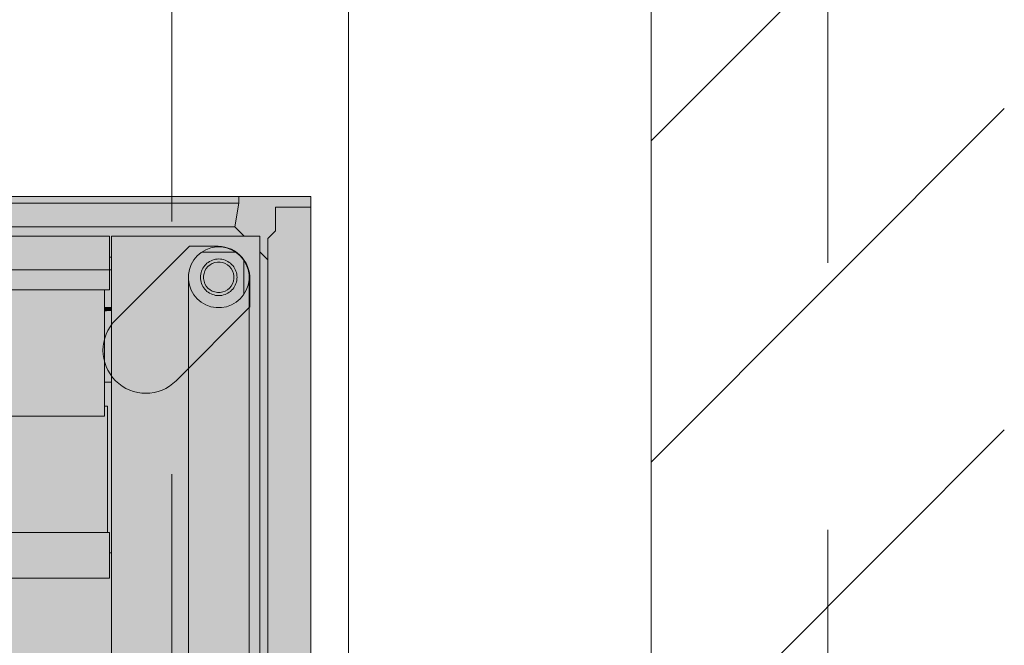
# Model space of a CAD drawing. Header units: metres. Extents: x -3.6 to 85.2, y -11 to 16.8.
# Tile 327 of 508: x 36.21 to 36.6, y 4.822 to 5.07. Entities that reach past the tile are written whole.
import ezdxf

# ---------------------------------------------------------------- set-up
doc = ezdxf.new("R2010")
doc.units = ezdxf.units.M
doc.header["$MEASUREMENT"] = 0
for name, pattern in [('Achse', [0.2, 0.1, -0.05, 0, -0.05]), ('Strichlinie doppelt', [0.546806, 0.264583, -0.105833, 0.070556, -0.105833]), ('Wipeout_Contour', [1, 0, -1])]:
    doc.linetypes.add(name, pattern=pattern)
for name, color, linetype in [('451 - Universal.Achsen Raster', 7, 'Continuous'), ('605 - Struktur.Wand Innen', 7, 'Continuous'), ('653 - Abdeckung.TB Verkofferung', 7, 'Continuous'), ('Neubau_612 - Struktur.Stahlbau', 7, 'Continuous'), ('Neubau_701 - Einrichtung.Möbel', 7, 'Continuous')]:
    doc.layers.add(name, color=color, linetype=linetype)

msp = doc.modelspace()

# ---------------------------------------------------------------- hatches: boundary and pattern name
at = {"layer": '653 - Abdeckung.TB Verkofferung', "linetype": 'Continuous', "lineweight": 0, "true_color": 0x1c1c1c}
msp.add_hatch(color=250, dxfattribs=at).paths.add_polyline_path([(35.49908, 4.99998), (36.32503, 4.99998), (36.32503, 4.19998), (35.49908, 4.19998)])
at = {"layer": '653 - Abdeckung.TB Verkofferung', "linetype": 'Continuous', "lineweight": 13, "true_color": 0x737373}
msp.add_hatch(color=8, dxfattribs=at).paths.add_polyline_path([(36.24763, 4.95102), (36.27689, 4.98028), (36.28696, 4.98028, -0.442652), (36.30093, 4.96697), (36.30093, 4.95624), (36.27168, 4.92698, -1)])
at = {"layer": 'Neubau_701 - Einrichtung.Möbel', "linetype": 'Continuous', "lineweight": 0, "true_color": 0x3a3a3a}
for points in [[(36.29655, 4.99998), (35.54508, 4.99998), (35.54508, 4.99726), (36.29655, 4.99726)], [(36.29655, 4.99726), (35.54508, 4.99726), (35.54671, 4.98799), (36.29492, 4.98799)], [(36.31103, 4.99577), (36.31103, 4.98636), (36.30802, 4.98336), (36.30802, 4.58025), (36.32503, 4.58025), (36.32503, 4.99577)], [(36.29869, 4.98421), (36.29492, 4.98799), (35.54671, 4.98799), (35.54294, 4.98421), (35.59561, 4.98421), (35.59561, 4.97595), (35.59636, 4.97595), (35.59636, 4.98421), (36.24527, 4.98421), (36.24527, 4.97595), (36.24602, 4.97595), (36.24602, 4.98421)], [(35.59636, 4.98421), (35.59636, 4.97095), (36.24527, 4.97095), (36.24527, 4.98421)], [(36.2896, 4.97996), (36.2875, 4.97996), (36.28543, 4.97959), (36.28345, 4.97887), (36.28186, 4.97795), (36.29523, 4.97795), (36.29364, 4.97887), (36.29167, 4.97959)], [(36.30481, 4.97809), (36.30481, 4.22187), (36.30802, 4.22509), (36.30802, 4.57435), (36.30858, 4.57435), (36.30858, 4.57545), (36.30775, 4.5756), (36.30775, 4.57712), (36.30858, 4.57697), (36.30858, 4.58025), (36.30802, 4.58025), (36.30802, 4.60356), (36.30775, 4.60351), (36.30775, 4.60504), (36.30802, 4.60509), (36.30802, 4.97487)], [(36.24602, 4.97595), (36.24527, 4.97595), (36.24527, 4.97095), (36.24602, 4.97095)], [(36.28907, 4.97395), (36.28802, 4.97395), (36.28699, 4.97377), (36.286, 4.97341), (36.28509, 4.97288), (36.28428, 4.97221), (36.28361, 4.9714), (36.28308, 4.97049), (36.28272, 4.9695), (36.28254, 4.96847), (36.28254, 4.96742), (36.28272, 4.96638), (36.28308, 4.96539), (36.28361, 4.96448), (36.28428, 4.96368), (36.28509, 4.963), (36.286, 4.96248), (36.28699, 4.96212), (36.28802, 4.96193), (36.28907, 4.96193), (36.29011, 4.96212), (36.29109, 4.96248), (36.292, 4.963), (36.29281, 4.96368), (36.29348, 4.96448), (36.29401, 4.96539), (36.29437, 4.96638), (36.29455, 4.96742), (36.29455, 4.96847), (36.29437, 4.9695), (36.29401, 4.97049), (36.29348, 4.9714), (36.29281, 4.97221), (36.292, 4.97288), (36.29109, 4.97341), (36.29011, 4.97377)], [(36.29947, 4.97304), (36.29855, 4.97463), (36.29855, 4.96125), (36.29947, 4.96285), (36.30019, 4.96482), (36.30055, 4.96689), (36.30055, 4.96899), (36.30019, 4.97106)], [(35.59636, 4.96294), (36.24527, 4.96294), (36.24527, 4.97095), (35.59636, 4.97095)], [(36.24602, 4.97095), (36.24527, 4.97095), (36.24527, 4.96294), (36.24325, 4.96294), (36.24325, 4.95593), (36.24602, 4.95593)], [(36.27654, 4.96689), (36.27654, 4.23307), (36.2769, 4.23514), (36.27762, 4.23712), (36.27867, 4.23894), (36.28002, 4.24055), (36.28163, 4.2419), (36.28345, 4.24295), (36.28543, 4.24367), (36.2875, 4.24404), (36.2896, 4.24404), (36.29167, 4.24367), (36.29364, 4.24295), (36.29546, 4.2419), (36.29707, 4.24055), (36.29842, 4.23894), (36.29947, 4.23712), (36.30019, 4.23514), (36.30055, 4.23307), (36.30055, 4.96689), (36.30019, 4.96482), (36.29947, 4.96285), (36.29842, 4.96102), (36.29707, 4.95941), (36.29546, 4.95806), (36.29364, 4.95701), (36.29167, 4.95629), (36.2896, 4.95593), (36.2875, 4.95593), (36.28543, 4.95629), (36.28345, 4.95701), (36.28163, 4.95806), (36.28002, 4.95941), (36.27867, 4.96102), (36.27762, 4.96285), (36.2769, 4.96482)], [(35.59838, 4.96294), (35.59838, 4.91287), (36.24325, 4.91287), (36.24325, 4.96294)], [(36.24602, 4.95461), (36.24602, 4.95593), (36.24325, 4.95593), (36.24325, 4.95449)], [(36.24602, 4.95461), (36.24325, 4.95449), (36.24325, 4.92639), (36.24602, 4.92639)], [(36.24447, 4.86682), (36.24447, 4.91688), (36.24325, 4.91688), (36.24325, 4.91287), (35.59838, 4.91287), (35.59838, 4.91688), (35.59716, 4.91688), (35.59716, 4.86682)], [(35.59636, 4.86682), (35.59636, 4.84879), (36.24527, 4.84879), (36.24527, 4.86682)]]:
    msp.add_hatch(color=250, dxfattribs=at).paths.add_polyline_path(points)
h = msp.add_hatch(color=250, dxfattribs=at)
h.paths.add_polyline_path([(36.30481, 4.21575), (36.30481, 4.98421), (36.24602, 4.98421), (36.24602, 4.21575)])
h.paths.add_polyline_path([(36.2875, 4.97996), (36.2896, 4.97996), (36.29167, 4.97959), (36.29364, 4.97887), (36.29546, 4.97782), (36.29707, 4.97647), (36.29842, 4.97486), (36.29947, 4.97304), (36.30019, 4.97106), (36.30055, 4.96899), (36.30055, 4.23097), (36.30019, 4.2289), (36.29947, 4.22693), (36.29842, 4.2251), (36.29707, 4.22349), (36.29546, 4.22214), (36.29364, 4.22109), (36.29167, 4.22037), (36.2896, 4.22001), (36.2875, 4.22001), (36.28543, 4.22037), (36.28345, 4.22109), (36.28163, 4.22214), (36.28002, 4.22349), (36.27867, 4.2251), (36.27762, 4.22693), (36.2769, 4.2289), (36.27654, 4.23097), (36.27654, 4.96899), (36.2769, 4.97106), (36.27762, 4.97304), (36.27867, 4.97486), (36.28002, 4.97647), (36.28163, 4.97782), (36.28345, 4.97887), (36.28543, 4.97959)], flags=0)
h = msp.add_hatch(color=250, dxfattribs=at)
h.paths.add_polyline_path([(36.28186, 4.97795), (36.28163, 4.97782), (36.28002, 4.97647), (36.27867, 4.97486), (36.27762, 4.97304), (36.2769, 4.97106), (36.27654, 4.96899), (36.27654, 4.96689), (36.2769, 4.96482), (36.27762, 4.96285), (36.27867, 4.96102), (36.28002, 4.95941), (36.28163, 4.95806), (36.28345, 4.95701), (36.28543, 4.95629), (36.2875, 4.95593), (36.2896, 4.95593), (36.29167, 4.95629), (36.29364, 4.95701), (36.29546, 4.95806), (36.29707, 4.95941), (36.29842, 4.96102), (36.29855, 4.96125), (36.29855, 4.97463), (36.29842, 4.97486), (36.29707, 4.97647), (36.29546, 4.97782), (36.29523, 4.97795)])
h.paths.add_polyline_path([(36.28729, 4.97509), (36.28855, 4.9752), (36.28981, 4.97509), (36.29103, 4.97476), (36.29217, 4.97423), (36.29321, 4.9735), (36.2941, 4.97261), (36.29483, 4.97157), (36.29536, 4.97042), (36.29569, 4.9692), (36.2958, 4.96794), (36.29569, 4.96668), (36.29536, 4.96546), (36.29483, 4.96431), (36.2941, 4.96328), (36.29321, 4.96238), (36.29217, 4.96166), (36.29103, 4.96112), (36.28981, 4.96079), (36.28855, 4.96068), (36.28729, 4.96079), (36.28606, 4.96112), (36.28492, 4.96166), (36.28388, 4.96238), (36.28299, 4.96328), (36.28226, 4.96431), (36.28173, 4.96546), (36.2814, 4.96668), (36.28129, 4.96794), (36.2814, 4.9692), (36.28173, 4.97042), (36.28226, 4.97157), (36.28299, 4.97261), (36.28388, 4.9735), (36.28492, 4.97423), (36.28606, 4.97476)], flags=0)
h = msp.add_hatch(color=250, dxfattribs=at)
h.paths.add_polyline_path([(36.28981, 4.97509), (36.28855, 4.9752), (36.28729, 4.97509), (36.28606, 4.97476), (36.28492, 4.97423), (36.28388, 4.9735), (36.28299, 4.97261), (36.28226, 4.97157), (36.28173, 4.97042), (36.2814, 4.9692), (36.28129, 4.96794), (36.2814, 4.96668), (36.28173, 4.96546), (36.28226, 4.96431), (36.28299, 4.96328), (36.28388, 4.96238), (36.28492, 4.96166), (36.28606, 4.96112), (36.28729, 4.96079), (36.28855, 4.96068), (36.28981, 4.96079), (36.29103, 4.96112), (36.29217, 4.96166), (36.29321, 4.96238), (36.2941, 4.96328), (36.29483, 4.96431), (36.29536, 4.96546), (36.29569, 4.96668), (36.2958, 4.96794), (36.29569, 4.9692), (36.29536, 4.97042), (36.29483, 4.97157), (36.2941, 4.97261), (36.29321, 4.9735), (36.29217, 4.97423), (36.29103, 4.97476)])
h.paths.add_polyline_path([(36.28802, 4.97395), (36.28907, 4.97395), (36.29011, 4.97377), (36.29109, 4.97341), (36.292, 4.97288), (36.29281, 4.97221), (36.29348, 4.9714), (36.29401, 4.97049), (36.29437, 4.9695), (36.29455, 4.96847), (36.29455, 4.96742), (36.29437, 4.96638), (36.29401, 4.96539), (36.29348, 4.96448), (36.29281, 4.96368), (36.292, 4.963), (36.29109, 4.96248), (36.29011, 4.96212), (36.28907, 4.96193), (36.28802, 4.96193), (36.28699, 4.96212), (36.286, 4.96248), (36.28509, 4.963), (36.28428, 4.96368), (36.28361, 4.96448), (36.28308, 4.96539), (36.28272, 4.96638), (36.28254, 4.96742), (36.28254, 4.96847), (36.28272, 4.9695), (36.28308, 4.97049), (36.28361, 4.9714), (36.28428, 4.97221), (36.28509, 4.97288), (36.286, 4.97341), (36.28699, 4.97377)], flags=0)
h = msp.add_hatch(color=250, dxfattribs=at)
h.paths.add_polyline_path([(36.24527, 4.85881), (36.24527, 4.84879), (35.59636, 4.84879), (35.59636, 4.85881), (35.59561, 4.85881), (35.59561, 4.34116), (35.59636, 4.34116), (35.59636, 4.35117), (36.24527, 4.35117), (36.24527, 4.34116), (36.24602, 4.34116), (36.24602, 4.85881)])
h.paths.add_polyline_path([(36.18098, 4.75518), (36.18098, 4.44479), (35.66065, 4.44479), (35.66065, 4.75518)], flags=0)

# ---------------------------------------------------------------- linework, layer by layer
at = {"layer": '653 - Abdeckung.TB Verkofferung', "color": 1, "linetype": 'Continuous', "lineweight": 18, "flags": 128}
msp.add_lwpolyline([(35.49908, 4.99998), (36.32503, 4.99998), (36.32503, 4.19998), (35.49908, 4.19998)], close=True, dxfattribs=at)
msp.add_lwpolyline([(36.24763, 4.95102), (36.27689, 4.98028), (36.28696, 4.98028, -0.442652), (36.30093, 4.96697), (36.30093, 4.95624), (36.27168, 4.92698, -1)], format="xyb", close=True, dxfattribs=at)
at = {"layer": 'Neubau_612 - Struktur.Stahlbau', "color": 1, "linetype": 'Achse', "lineweight": 9}
for p, q in [((36.26999, 0.38998), (36.26999, 5.40998)), ((35.56999, 4.99998), (36.26999, 4.99998))]:
    msp.add_line(p, q, dxfattribs=at)
at = {"layer": 'Neubau_612 - Struktur.Stahlbau', "color": 1, "linetype": 'Continuous', "lineweight": 13}
msp.add_line((36.33999, 0.38998), (36.33999, 5.40998), dxfattribs=at)
at = {"layer": 'Neubau_701 - Einrichtung.Möbel', "color": 7, "linetype": 'Continuous', "lineweight": 13, "true_color": 0xebebeb}
for p, q in [((35.54508, 4.99998), (36.29655, 4.99998)), ((35.54508, 4.99726), (36.29655, 4.99726)), ((36.29655, 4.99726), (36.29492, 4.98799)), ((36.29655, 4.99726), (36.29655, 4.99998)), ((36.31103, 4.98636), (36.31103, 4.99577)), ((36.31103, 4.99577), (36.32503, 4.99577)), ((36.32503, 4.58025), (36.32503, 4.99577)), ((36.29492, 4.98799), (35.54671, 4.98799)), ((36.29869, 4.98421), (36.29492, 4.98799)), ((36.31103, 4.98636), (36.30802, 4.98336)), ((35.59636, 4.98421), (36.24527, 4.98421)), ((36.24527, 4.98421), (36.24527, 4.97095)), ((36.24602, 4.98421), (36.24602, 4.85881)), ((36.30481, 4.98421), (36.24602, 4.98421)), ((36.30481, 4.21575), (36.30481, 4.98421)), ((36.30802, 4.98336), (36.30802, 4.58025)), ((36.28002, 4.97647), (36.28163, 4.97782)), ((36.28163, 4.97782), (36.28345, 4.97887)), ((36.29523, 4.97795), (36.28186, 4.97795)), ((36.28345, 4.97887), (36.28543, 4.97959)), ((36.28543, 4.97959), (36.2875, 4.97996)), ((36.2875, 4.97996), (36.2896, 4.97996)), ((36.2896, 4.97996), (36.29167, 4.97959)), ((36.29167, 4.97959), (36.29364, 4.97887)), ((36.29364, 4.97887), (36.29546, 4.97782)), ((36.29546, 4.97782), (36.29707, 4.97647)), ((36.30802, 4.97487), (36.30481, 4.97809)), ((36.24602, 4.97595), (36.24527, 4.97595)), ((36.27762, 4.97304), (36.27867, 4.97486)), ((36.27867, 4.97486), (36.28002, 4.97647)), ((36.28388, 4.9735), (36.28344, 4.97306)), ((36.2844, 4.97387), (36.28388, 4.9735)), ((36.28492, 4.97423), (36.2844, 4.97387)), ((36.28549, 4.9745), (36.28492, 4.97423)), ((36.286, 4.97341), (36.28509, 4.97288)), ((36.28606, 4.97476), (36.28549, 4.9745)), ((36.28699, 4.97377), (36.286, 4.97341)), ((36.28668, 4.97493), (36.28606, 4.97476)), ((36.28729, 4.97509), (36.28668, 4.97493)), ((36.28802, 4.97395), (36.28699, 4.97377)), ((36.28792, 4.97515), (36.28729, 4.97509)), ((36.28855, 4.9752), (36.28792, 4.97515)), ((36.28855, 4.97395), (36.28802, 4.97395)), ((36.28918, 4.97515), (36.28855, 4.9752)), ((36.28907, 4.97395), (36.28855, 4.97395)), ((36.29011, 4.97377), (36.28907, 4.97395)), ((36.28981, 4.97509), (36.28918, 4.97515)), ((36.29042, 4.97493), (36.28981, 4.97509)), ((36.29109, 4.97341), (36.29011, 4.97377)), ((36.29103, 4.97476), (36.29042, 4.97493)), ((36.2916, 4.9745), (36.29103, 4.97476)), ((36.292, 4.97288), (36.29109, 4.97341)), ((36.29217, 4.97423), (36.2916, 4.9745)), ((36.29269, 4.97387), (36.29217, 4.97423)), ((36.29321, 4.9735), (36.29269, 4.97387)), ((36.29366, 4.97306), (36.29321, 4.9735)), ((36.29707, 4.97647), (36.29842, 4.97486)), ((36.29842, 4.97486), (36.29947, 4.97304)), ((36.29855, 4.96125), (36.29855, 4.97463)), ((36.24527, 4.97095), (35.59636, 4.97095)), ((36.24527, 4.97095), (36.24527, 4.96294)), ((36.24602, 4.97095), (36.24527, 4.97095)), ((36.27654, 4.96899), (36.2769, 4.97106)), ((36.2769, 4.97106), (36.27762, 4.97304)), ((36.28157, 4.96981), (36.2814, 4.9692)), ((36.28173, 4.97042), (36.28157, 4.96981)), ((36.282, 4.971), (36.28173, 4.97042)), ((36.28226, 4.97157), (36.282, 4.971)), ((36.28263, 4.97209), (36.28226, 4.97157)), ((36.28272, 4.9695), (36.28254, 4.96847)), ((36.28299, 4.97261), (36.28263, 4.97209)), ((36.28308, 4.97049), (36.28272, 4.9695)), ((36.28344, 4.97306), (36.28299, 4.97261)), ((36.28361, 4.9714), (36.28308, 4.97049)), ((36.28428, 4.97221), (36.28361, 4.9714)), ((36.28509, 4.97288), (36.28428, 4.97221)), ((36.29281, 4.97221), (36.292, 4.97288)), ((36.29348, 4.9714), (36.29281, 4.97221)), ((36.29401, 4.97049), (36.29348, 4.9714)), ((36.2941, 4.97261), (36.29366, 4.97306)), ((36.29437, 4.9695), (36.29401, 4.97049)), ((36.29447, 4.97209), (36.2941, 4.97261)), ((36.29455, 4.96847), (36.29437, 4.9695)), ((36.29483, 4.97157), (36.29447, 4.97209)), ((36.2951, 4.971), (36.29483, 4.97157)), ((36.29536, 4.97042), (36.2951, 4.971)), ((36.29553, 4.96981), (36.29536, 4.97042)), ((36.29569, 4.9692), (36.29553, 4.96981)), ((36.29947, 4.97304), (36.30019, 4.97106)), ((36.30019, 4.97106), (36.30055, 4.96899)), ((36.27654, 4.96689), (36.27654, 4.96899)), ((36.27654, 4.23307), (36.27654, 4.96689)), ((36.2769, 4.96482), (36.27654, 4.96689)), ((36.28135, 4.96857), (36.28129, 4.96794)), ((36.28129, 4.96794), (36.28135, 4.96731)), ((36.2814, 4.9692), (36.28135, 4.96857)), ((36.28135, 4.96731), (36.2814, 4.96668)), ((36.2814, 4.96668), (36.28157, 4.96607)), ((36.28157, 4.96607), (36.28173, 4.96546)), ((36.28173, 4.96546), (36.282, 4.96489)), ((36.28254, 4.96847), (36.28254, 4.96742)), ((36.28254, 4.96742), (36.28272, 4.96638)), ((36.28272, 4.96638), (36.28308, 4.96539)), ((36.28308, 4.96539), (36.28361, 4.96448)), ((36.29348, 4.96448), (36.29401, 4.96539)), ((36.29401, 4.96539), (36.29437, 4.96638)), ((36.29437, 4.96638), (36.29455, 4.96742)), ((36.29455, 4.96742), (36.29455, 4.96847)), ((36.2951, 4.96489), (36.29536, 4.96546)), ((36.29536, 4.96546), (36.29553, 4.96607)), ((36.29553, 4.96607), (36.29569, 4.96668)), ((36.29575, 4.96857), (36.29569, 4.9692)), ((36.29569, 4.96668), (36.29575, 4.96731)), ((36.2958, 4.96794), (36.29575, 4.96857)), ((36.29575, 4.96731), (36.2958, 4.96794)), ((36.30055, 4.96689), (36.30019, 4.96482)), ((36.30055, 4.96899), (36.30055, 4.96689)), ((36.30055, 4.96689), (36.30055, 4.23307)), ((36.24527, 4.96294), (35.59636, 4.96294)), ((36.24325, 4.96294), (36.24325, 4.91287)), ((36.27762, 4.96285), (36.2769, 4.96482)), ((36.27867, 4.96102), (36.27762, 4.96285)), ((36.282, 4.96489), (36.28226, 4.96431)), ((36.28226, 4.96431), (36.28263, 4.96379)), ((36.28263, 4.96379), (36.28299, 4.96328)), ((36.28299, 4.96328), (36.28344, 4.96283)), ((36.28344, 4.96283), (36.28388, 4.96238)), ((36.28361, 4.96448), (36.28428, 4.96368)), ((36.28388, 4.96238), (36.2844, 4.96202)), ((36.28428, 4.96368), (36.28509, 4.963)), ((36.2844, 4.96202), (36.28492, 4.96166)), ((36.28492, 4.96166), (36.28549, 4.96139)), ((36.28509, 4.963), (36.286, 4.96248)), ((36.286, 4.96248), (36.28699, 4.96212)), ((36.28699, 4.96212), (36.28802, 4.96193)), ((36.28802, 4.96193), (36.28907, 4.96193)), ((36.28907, 4.96193), (36.29011, 4.96212)), ((36.29011, 4.96212), (36.29109, 4.96248)), ((36.29109, 4.96248), (36.292, 4.963)), ((36.2916, 4.96139), (36.29217, 4.96166)), ((36.292, 4.963), (36.29281, 4.96368)), ((36.29217, 4.96166), (36.29269, 4.96202)), ((36.29269, 4.96202), (36.29321, 4.96238)), ((36.29281, 4.96368), (36.29348, 4.96448)), ((36.29321, 4.96238), (36.29366, 4.96283)), ((36.29366, 4.96283), (36.2941, 4.96328)), ((36.2941, 4.96328), (36.29447, 4.96379)), ((36.29447, 4.96379), (36.29483, 4.96431)), ((36.29483, 4.96431), (36.2951, 4.96489)), ((36.29947, 4.96285), (36.29842, 4.96102)), ((36.30019, 4.96482), (36.29947, 4.96285)), ((36.28002, 4.95941), (36.27867, 4.96102)), ((36.28163, 4.95806), (36.28002, 4.95941)), ((36.28345, 4.95701), (36.28163, 4.95806)), ((36.28549, 4.96139), (36.28606, 4.96112)), ((36.28606, 4.96112), (36.28668, 4.96096)), ((36.28668, 4.96096), (36.28729, 4.96079)), ((36.28729, 4.96079), (36.28792, 4.96074)), ((36.28792, 4.96074), (36.28855, 4.96068)), ((36.28855, 4.96068), (36.28918, 4.96074)), ((36.28918, 4.96074), (36.28981, 4.96079)), ((36.28981, 4.96079), (36.29042, 4.96096)), ((36.29042, 4.96096), (36.29103, 4.96112)), ((36.29103, 4.96112), (36.2916, 4.96139)), ((36.29546, 4.95806), (36.29364, 4.95701)), ((36.29707, 4.95941), (36.29546, 4.95806)), ((36.29842, 4.96102), (36.29707, 4.95941)), ((36.24602, 4.95593), (36.24325, 4.95593)), ((36.28543, 4.95629), (36.28345, 4.95701)), ((36.2875, 4.95593), (36.28543, 4.95629)), ((36.2896, 4.95593), (36.2875, 4.95593)), ((36.29167, 4.95629), (36.2896, 4.95593)), ((36.29364, 4.95701), (36.29167, 4.95629)), ((36.24602, 4.92639), (36.24325, 4.92639)), ((36.24447, 4.91688), (36.24325, 4.91688)), ((36.24447, 4.86682), (36.24447, 4.91688)), ((35.59838, 4.91287), (36.24325, 4.91287)), ((35.59636, 4.86682), (36.24527, 4.86682)), ((36.24527, 4.86682), (36.24527, 4.84879)), ((36.24602, 4.85881), (36.24527, 4.85881)), ((36.24602, 4.34116), (36.24602, 4.85881)), ((36.24527, 4.84879), (35.59636, 4.84879))]:
    msp.add_line(p, q, dxfattribs=at)

# ---------------------------------------------------------------- wipeouts: each hides what was drawn before it
at = {"color": 254, "linetype": 'Wipeout_Contour', "lineweight": 0, "ltscale": 146.845863}
msp.add_wipeout([(36.59999, 5.09998), (36.45999, 5.09998), (36.45999, 0.69998), (36.59999, 0.69998)], dxfattribs=at).dxf.layer = '605 - Struktur.Wand Innen'

# ---------------------------------------------------------------- next in the draw order: hatches: boundary and pattern name
at = {"layer": '605 - Struktur.Wand Innen', "linetype": 'Continuous', "lineweight": 0, "true_color": 0x000000}
h = msp.add_hatch(dxfattribs=at)
h.set_pattern_fill('MW_Ziegel_0001', color=18, style=0, pattern_type=2)
h.set_pattern_definition([(45, (0, 0), (-0.0636396, 0.0636396), [])])
h.paths.add_polyline_path([(36.59999, 5.09998), (36.45999, 5.09998), (36.45999, 0.69998), (36.59999, 0.69998)])

# ---------------------------------------------------------------- next in the draw order: linework, layer by layer
at = {"layer": '451 - Universal.Achsen Raster', "color": 160, "linetype": 'Strichlinie doppelt', "lineweight": 9, "true_color": 0x3232ff}
msp.add_line((36.52999, -10.585), (36.52999, 16.355), dxfattribs=at)
at = {"layer": '605 - Struktur.Wand Innen', "color": 7, "linetype": 'Continuous', "lineweight": 18, "flags": 128}
msp.add_lwpolyline([(36.45999, 5.09998), (36.45999, 0.69998)], dxfattribs=at)

doc.saveas('drawing.dxf')
